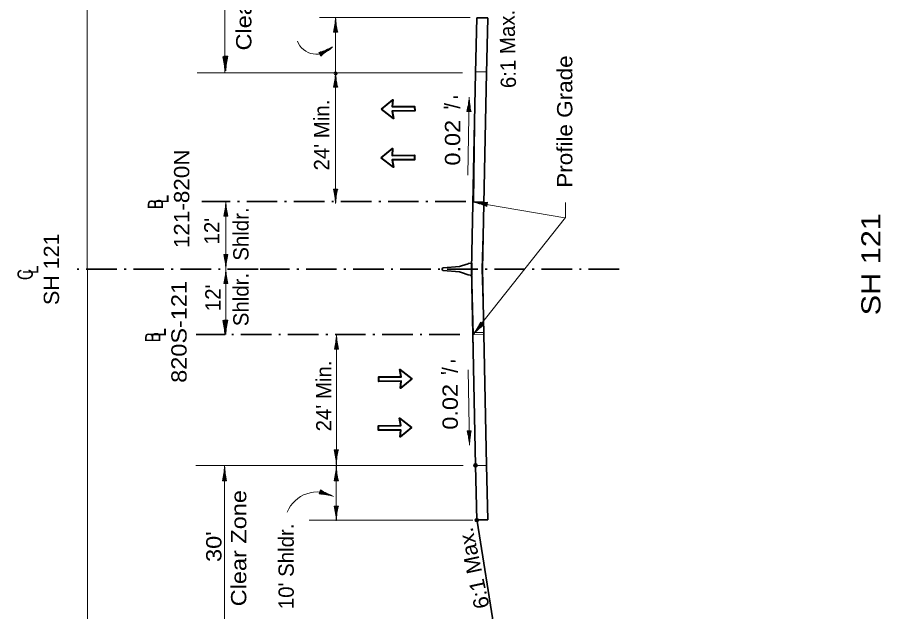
# Model space of a CAD drawing. Extents: x 2363427 to 2368559, y 6957299 to 6980140.
# Drawn here: x 2363643 to 2364433, y 6963341 to 6963886 of the extents above; entities that cross this region are included whole.
import ezdxf
from ezdxf.enums import TextEntityAlignment as Align

# ---------------------------------------------------------------- set-up
doc = ezdxf.new("R2010")
doc.units = 0
doc.header["$LTSCALE"] = 5.6
doc.header["$PDMODE"] = 32
doc.header["$PDSIZE"] = 2.8
doc.linetypes.add('DOT_DASHED', pattern=[7.7, 5, -1.2, 0.3, -1.2])
for name, color, linetype, lineweight in [('1', 7, 'Continuous', 13), ('3', 7, 'Continuous', 35), ('4', 7, 'Continuous', 13), ('40', 7, 'Continuous', 35), ('48', 7, 'Continuous', 25), ('6', 7, 'Continuous', 13), ('8', 7, 'Continuous', 13)]:
    doc.layers.add(name, color=color, linetype=linetype, lineweight=lineweight)

msp = doc.modelspace()

# ---------------------------------------------------------------- linework, layer by layer
at = {"layer": '1', "lineweight": 35}
for p, q in [((2363985.908, 6963759.361), (2364006.412, 6963759.556)), ((2363994.275, 6963552.473), (2363973.77, 6963552.278))]:
    msp.add_line(p, q, dxfattribs=at)
at = {"layer": '1'}
msp.add_line((2363707.002, 6962780.153), (2363707.002, 6963655.227), dxfattribs=at)
at = {"layer": '1', "lineweight": 35}
for points in [[(2363985.908, 6963759.361), (2363986.44, 6963765.676), (2363976.052, 6963757.141), (2363987.152, 6963748.539), (2363985.945, 6963755.266)], [(2363985.945, 6963755.266), (2364006.45, 6963755.461), (2364006.412, 6963759.556)], [(2363994.275, 6963552.473), (2363993.742, 6963546.158), (2364004.13, 6963554.693), (2363993.03, 6963563.296), (2363994.238, 6963556.568)], [(2363994.238, 6963556.568), (2363973.732, 6963556.373), (2363973.77, 6963552.278)]]:
    msp.add_lwpolyline(points, dxfattribs=at)
at = {"layer": '1', "lineweight": 40}
for points in [[(2363976.052, 6963757.141), (2363986.44, 6963765.676), (2363985.908, 6963759.361), (2364006.412, 6963759.556), (2364006.45, 6963755.461), (2363985.945, 6963755.266), (2363987.152, 6963748.539)], [(2364004.13, 6963554.693), (2363993.742, 6963546.158), (2363994.275, 6963552.473), (2363973.77, 6963552.278), (2363973.732, 6963556.373), (2363994.238, 6963556.568), (2363993.03, 6963563.296)]]:
    msp.add_lwpolyline(points, close=True, dxfattribs=at)
at = {"layer": '3', "lineweight": 13}
for p, q in [((2364057.404, 6963885.791), (2363919.395, 6963885.791)), ((2364050.454, 6963835.227), (2363807.386, 6963835.227)), ((2364055.304, 6963741.244), (2364056.57, 6963812.935)), ((2364055.4, 6963799.642), (2364055.486, 6963804.503)), ((2364055.4, 6963799.642), (2364055.486, 6963804.503)), ((2364055.9, 6963799.633), (2364056.052, 6963808.242)), ((2364055.9, 6963799.633), (2364056.052, 6963808.242)), ((2364056.4, 6963799.625), (2364056.622, 6963812.187)), ((2364056.4, 6963799.625), (2364056.622, 6963812.187)), ((2364056.9, 6963799.616), (2364057.03, 6963806.964)), ((2364056.9, 6963799.616), (2364057.03, 6963806.964)), ((2364058.25, 6963799.592), (2364054.42, 6963799.66)), ((2364058.25, 6963799.592), (2364054.42, 6963799.66)), ((2364054.901, 6963799.651), (2364054.943, 6963802.032)), ((2364054.901, 6963799.651), (2364054.943, 6963802.032)), ((2364057.4, 6963799.607), (2364057.476, 6963803.883)), ((2364057.4, 6963799.607), (2364057.476, 6963803.883)), ((2364057.9, 6963799.598), (2364057.928, 6963801.183)), ((2364057.9, 6963799.598), (2364057.928, 6963801.183)), ((2364055.596, 6963562.788), (2364056.861, 6963493.802)), ((2364054.702, 6963507.076), (2364058.532, 6963507.146)), ((2364055.052, 6963507.082), (2364055.081, 6963505.498)), ((2364055.552, 6963507.092), (2364055.63, 6963502.816)), ((2364056.052, 6963507.101), (2364056.186, 6963499.752)), ((2364056.552, 6963507.11), (2364056.782, 6963494.548)), ((2364057.052, 6963507.119), (2364057.21, 6963498.511)), ((2364057.552, 6963507.128), (2364057.641, 6963502.267)), ((2364058.052, 6963507.137), (2364058.095, 6963504.756)), ((2364051.131, 6963475.227), (2363806.162, 6963475.227)), ((2364059.932, 6963425.227), (2363909.986, 6963425.227))]:
    msp.add_line(p, q, dxfattribs=at)
at = {"layer": '3'}
for p, q in [((2364062.42, 6963835.181), (2364063.734, 6963885.478)), ((2364073.738, 6963885.47), (2364063.734, 6963885.478)), ((2364072.417, 6963834.919), (2364073.735, 6963885.343)), ((2364058.83, 6963655.227), (2364062.42, 6963835.181)), ((2364068.828, 6963655.027), (2364072.418, 6963834.981)), ((2364031.875, 6963655.544), (2364031.875, 6963655.143)), ((2364031.875, 6963654.743), (2364031.875, 6963655.143)), ((2364047.606, 6963657.62), (2364032.902, 6963656.385)), ((2364049.394, 6963658.149), (2364055.508, 6963660.19)), ((2364055.672, 6963660.255), (2364055.682, 6963660.28)), ((2364058.945, 6963660.768), (2364055.682, 6963660.28)), ((2364058.945, 6963660.768), (2364055.879, 6963660.309)), ((2364058.83, 6963655.227), (2364062.42, 6963475.274)), ((2364058.945, 6963660.768), (2364058.945, 6963655.143)), ((2364058.945, 6963649.518), (2364058.945, 6963655.143)), ((2364068.828, 6963655.426), (2364072.418, 6963475.473)), ((2364047.606, 6963652.667), (2364032.902, 6963653.902)), ((2364049.394, 6963652.138), (2364055.508, 6963650.096)), ((2364055.672, 6963650.031), (2364055.682, 6963650.006)), ((2364058.945, 6963649.518), (2364055.682, 6963650.006)), ((2364058.945, 6963649.518), (2364055.879, 6963649.977)), ((2364062.378, 6963475.365), (2364063.548, 6963425.214)), ((2364072.376, 6963475.598), (2364073.545, 6963425.447)), ((2364073.548, 6963425.331), (2364064.05, 6963425.331)), ((2364063.96, 6963424.356), (2364123.57, 6963047.006))]:
    msp.add_line(p, q, dxfattribs=at)
at = {"layer": '3', "linetype": 'DOT_DASHED'}
for p, q in [((2364053.372, 6963717.143), (2363811.856, 6963717.143)), ((2363863.316, 6963655.227), (2363693.321, 6963655.227)), ((2364193.904, 6963655.227), (2363865.326, 6963655.227)), ((2364047.994, 6963595.227), (2363806.478, 6963595.227))]:
    msp.add_line(p, q, dxfattribs=at)
at = {"layer": '3', "lineweight": 13}
for points in [[(2364062.36, 6963835.988), (2364072.062, 6963835.988), (2364073.738, 6963885.47), (2364063.734, 6963885.478)], [(2364060.382, 6963594.932), (2364069.99, 6963595.316), (2364068.29, 6963655.512), (2364069.983, 6963716.872), (2364060.189, 6963716.879), (2364059.112, 6963654.973)], [(2364063.548, 6963425.214), (2364073.545, 6963425.447), (2364072.755, 6963475.178), (2364062.42, 6963475.274)]]:
    msp.add_lwpolyline(points, close=True, dxfattribs=at)
msp.add_lwpolyline([(2364062.378, 6963475.365), (2364062.309, 6963475.511), (2364062.378, 6963475.365)], dxfattribs=at)
for centre, start, end in [((2363984.522, 6963817.791), 345.45871, 356.14476), ((2363984.522, 6963817.791), 345.45871, 356.14476), ((2364128.747, 6963815.244), 181.83188, 192.51793), ((2364128.747, 6963815.244), 181.83188, 192.51793), ((2363984.816, 6963488.897), 3.89448, 14.58053), ((2364129.039, 6963491.543), 167.52132, 178.20737)]:
    msp.add_arc(centre, 72.212, start, end, dxfattribs=at)
at = {"layer": '3'}
for centre, radius, start, end in [((2364033.023, 6963655.191), 1.2, 95.72178, 162.90786), ((2364033.023, 6963655.096), 1.2, 197.09214, 264.27822), ((2364047.107, 6963662.595), 5, 275.73538, 297.22872), ((2364056.057, 6963659.123), 1.2, 98.51269, 117.22516), ((2364047.107, 6963647.691), 5, 62.77128, 84.26462), ((2364056.057, 6963651.164), 1.2, 242.77484, 261.48731)]:
    msp.add_arc(centre, radius, start, end, dxfattribs=at)
for p in [(2364062.378, 6963475.365), (2364063.548, 6963425.214)]:
    msp.add_point(p, dxfattribs=at)
at = {"layer": '4'}
for p, q in [((2363920.894, 6963850.405), (2363918.906, 6963853.679)), ((2363919.156, 6963853.269), (2363921.191, 6963854.505)), ((2363919.415, 6963852.842), (2363923.571, 6963855.364)), ((2363919.674, 6963852.414), (2363927.034, 6963856.882)), ((2363919.934, 6963851.987), (2363930.674, 6963858.506)), ((2363920.193, 6963851.559), (2363926.476, 6963855.373)), ((2363920.452, 6963851.132), (2363924.108, 6963853.351)), ((2363920.712, 6963850.705), (2363922.067, 6963851.527)), ((2364144.144, 6963702.221), (2364060.056, 6963716.705)), ((2364073.182, 6963714.489), (2364060.783, 6963716.52)), ((2364073.262, 6963714.982), (2364064.767, 6963716.373)), ((2364073.099, 6963713.996), (2364065.847, 6963715.183)), ((2364073.344, 6963715.476), (2364068.545, 6963716.262)), ((2364073.02, 6963713.502), (2364068.799, 6963714.194)), ((2364073.424, 6963715.969), (2364071.073, 6963716.356)), ((2364072.939, 6963713.01), (2364071.376, 6963713.263)), ((2364072.881, 6963712.664), (2364073.501, 6963716.442)), ((2364144.815, 6963716.407), (2364144.815, 6963702.493)), ((2364144.815, 6963702.493), (2364060.027, 6963595.227)), ((2364068.65, 6963605.369), (2364060.559, 6963595.757)), ((2364068.267, 6963605.691), (2364062.723, 6963599.104)), ((2364069.032, 6963605.046), (2364064.3, 6963599.424)), ((2364067.885, 6963606.013), (2364064.753, 6963602.293)), ((2364067.502, 6963606.335), (2364065.968, 6963604.513)), ((2364069.415, 6963604.724), (2364066.661, 6963601.453)), ((2364070.065, 6963604.176), (2364067.135, 6963606.644)), ((2364069.797, 6963604.402), (2364068.777, 6963603.19)), ((2363932.974, 6963489.598), (2363936.804, 6963489.598)), ((2363933.324, 6963489.598), (2363933.324, 6963488.014)), ((2363933.824, 6963489.598), (2363933.824, 6963485.322)), ((2363934.324, 6963489.598), (2363934.324, 6963482.248)), ((2363934.824, 6963489.598), (2363934.824, 6963477.034)), ((2363935.324, 6963489.598), (2363935.324, 6963480.989)), ((2363935.824, 6963489.598), (2363935.824, 6963484.736)), ((2363936.324, 6963489.598), (2363936.324, 6963487.217)), ((2363934.954, 6963461.341), (2363934.954, 6963473.905)), ((2363933.954, 6963461.341), (2363933.954, 6963466.203)), ((2363934.454, 6963461.341), (2363934.454, 6963469.95)), ((2363935.454, 6963461.341), (2363935.454, 6963468.691)), ((2363935.954, 6963461.341), (2363935.954, 6963465.617)), ((2363936.804, 6963461.341), (2363932.974, 6963461.341)), ((2363933.454, 6963461.341), (2363933.454, 6963463.722)), ((2363936.454, 6963461.341), (2363936.454, 6963462.925)), ((2363919.203, 6963449.187), (2363920.368, 6963452.836)), ((2363919.31, 6963449.521), (2363920.82, 6963449.039)), ((2363919.462, 6963449.997), (2363923.536, 6963448.696)), ((2363919.614, 6963450.473), (2363926.615, 6963448.237)), ((2363919.766, 6963450.95), (2363931.734, 6963447.127)), ((2363919.918, 6963451.426), (2363928.12, 6963448.806)), ((2363920.07, 6963451.903), (2363924.702, 6963450.423)), ((2363920.222, 6963452.379), (2363922.491, 6963451.654)), ((2363932.974, 6963437.963), (2363936.804, 6963437.963)), ((2363933.324, 6963437.963), (2363933.324, 6963436.379)), ((2363933.824, 6963437.963), (2363933.824, 6963433.687)), ((2363934.324, 6963437.963), (2363934.324, 6963430.613)), ((2363934.824, 6963437.963), (2363934.824, 6963425.399)), ((2363935.324, 6963437.963), (2363935.324, 6963429.354)), ((2363935.824, 6963437.963), (2363935.824, 6963433.101)), ((2363936.324, 6963437.963), (2363936.324, 6963435.582))]:
    msp.add_line(p, q, dxfattribs=at)
for centre, radius, start, end in [((2363916.901, 6963870.941), 18.823, 200.84978, 319.74384), ((2363896.915, 6963922.462), 72.212, 287.73061, 298.41666), ((2363971.768, 6963799.156), 72.212, 124.10378, 134.78983), ((2364068.177, 6963788.459), 72.212, 263.54228, 274.22833), ((2364044.863, 6963646.109), 72.212, 67.16912, 77.85517), ((2364002.546, 6963638.938), 72.212, 322.74962, 333.43567), ((2364112.894, 6963546.036), 72.212, 126.37646, 137.06251), ((2363862.766, 6963472.705), 72.212, 2.84356, 13.52961), ((2364007.013, 6963472.705), 72.212, 166.47039, 177.15644), ((2363862.766, 6963478.235), 72.212, 346.47039, 357.15644), ((2364007.013, 6963478.235), 72.212, 182.84356, 193.52961), ((2363917.446, 6963421.35), 29.635, 59.62074, 157.81619), ((2363913.93, 6963377.168), 72.212, 75.12659, 85.81264), ((2363957.827, 6963514.574), 72.212, 238.75343, 249.43948), ((2363862.766, 6963421.07), 72.212, 2.84356, 13.52961), ((2364007.013, 6963421.07), 72.212, 166.47039, 177.15644)]:
    msp.add_arc(centre, radius, start, end, dxfattribs=at)
at = {"layer": '40'}
for p, q in [((2363986.148, 6963804.099), (2364006.654, 6963804.294)), ((2363994.034, 6963507.735), (2363973.529, 6963507.54))]:
    msp.add_line(p, q, dxfattribs=at)
for points in [[(2363986.148, 6963804.099), (2363986.681, 6963810.414), (2363976.294, 6963801.879), (2363987.394, 6963793.277), (2363986.186, 6963800.004)], [(2363986.186, 6963800.004), (2364006.691, 6963800.199), (2364006.654, 6963804.294)], [(2363993.996, 6963511.83), (2363973.492, 6963511.635), (2363973.529, 6963507.54)], [(2363994.034, 6963507.735), (2363993.502, 6963501.42), (2364003.889, 6963509.955), (2363992.789, 6963518.558), (2363993.996, 6963511.83)]]:
    msp.add_lwpolyline(points, dxfattribs=at)
at = {"layer": '48', "lineweight": 13}
for points in [[(2364060.974, 6963716.872), (2364069.983, 6963716.872), (2364072.062, 6963835.988), (2364062.36, 6963835.988)], [(2364062.36, 6963475.178), (2364072.755, 6963475.178), (2364069.983, 6963597.064), (2364060.281, 6963597.064)]]:
    msp.add_lwpolyline(points, close=True, dxfattribs=at)
at = {"layer": '6'}
for p, q in [((2363706.866, 6963654.512), (2363706.86, 6964534.136)), ((2363832.925, 6963835.763), (2363832.925, 6963985.791)), ((2363934.242, 6963835.763), (2363934.242, 6963885.791)), ((2363934.307, 6963872.479), (2363934.307, 6963885.043)), ((2363933.307, 6963872.479), (2363933.307, 6963877.341)), ((2363933.807, 6963872.479), (2363933.807, 6963881.089)), ((2363934.807, 6963872.479), (2363934.807, 6963879.829)), ((2363935.307, 6963872.479), (2363935.307, 6963876.756)), ((2363936.157, 6963872.479), (2363932.327, 6963872.479)), ((2363932.807, 6963872.479), (2363932.807, 6963874.861)), ((2363935.807, 6963872.479), (2363935.807, 6963874.065)), ((2363831.01, 6963849.847), (2363834.84, 6963849.847)), ((2363831.36, 6963849.847), (2363831.36, 6963848.263)), ((2363831.834, 6963850.365), (2363835.664, 6963850.365)), ((2363831.86, 6963849.847), (2363831.86, 6963845.571)), ((2363832.184, 6963850.365), (2363832.184, 6963848.78)), ((2363832.36, 6963849.847), (2363832.36, 6963842.497)), ((2363832.684, 6963850.365), (2363832.684, 6963846.088)), ((2363832.86, 6963849.847), (2363832.86, 6963837.283)), ((2363833.184, 6963850.365), (2363833.184, 6963843.015)), ((2363833.36, 6963849.847), (2363833.36, 6963841.238)), ((2363833.684, 6963850.365), (2363833.684, 6963837.801)), ((2363833.86, 6963849.847), (2363833.86, 6963844.985)), ((2363834.184, 6963850.365), (2363834.184, 6963841.755)), ((2363834.36, 6963849.847), (2363834.36, 6963847.466)), ((2363834.684, 6963850.365), (2363834.684, 6963845.503)), ((2363835.184, 6963850.365), (2363835.184, 6963847.983)), ((2363934.242, 6963835.856), (2363934.242, 6963836.485)), ((2363933.807, 6963821.915), (2363933.807, 6963830.525)), ((2363933.807, 6963821.915), (2363933.807, 6963830.525)), ((2363934.242, 6963715.283), (2363934.242, 6963835.227)), ((2363934.242, 6963834.626), (2363934.242, 6963835.227)), ((2363934.307, 6963821.915), (2363934.307, 6963834.479)), ((2363934.307, 6963821.915), (2363934.307, 6963834.479)), ((2363934.807, 6963821.915), (2363934.807, 6963829.265)), ((2363934.807, 6963821.915), (2363934.807, 6963829.265)), ((2363936.157, 6963821.915), (2363932.327, 6963821.915)), ((2363936.157, 6963821.915), (2363932.327, 6963821.915)), ((2363932.807, 6963821.915), (2363932.807, 6963824.297)), ((2363932.807, 6963821.915), (2363932.807, 6963824.297)), ((2363933.307, 6963821.915), (2363933.307, 6963826.777)), ((2363933.307, 6963821.915), (2363933.307, 6963826.777)), ((2363935.307, 6963821.915), (2363935.307, 6963826.192)), ((2363935.307, 6963821.915), (2363935.307, 6963826.192)), ((2363935.807, 6963821.915), (2363935.807, 6963823.501)), ((2363935.807, 6963821.915), (2363935.807, 6963823.501)), ((2363932.327, 6963728.595), (2363936.157, 6963728.595)), ((2363932.677, 6963728.595), (2363932.677, 6963727.009)), ((2363933.177, 6963728.595), (2363933.177, 6963724.318)), ((2363933.677, 6963728.595), (2363933.677, 6963721.245)), ((2363934.177, 6963728.595), (2363934.177, 6963716.031)), ((2363934.677, 6963728.595), (2363934.677, 6963719.985)), ((2363935.177, 6963728.595), (2363935.177, 6963723.733)), ((2363935.677, 6963728.595), (2363935.677, 6963726.213)), ((2363833.314, 6963703.831), (2363833.314, 6963712.441)), ((2363833.748, 6963655.227), (2363833.748, 6963717.143)), ((2363833.814, 6963703.831), (2363833.814, 6963716.395)), ((2363834.314, 6963703.831), (2363834.314, 6963711.181)), ((2363835.664, 6963703.831), (2363831.834, 6963703.831)), ((2363832.314, 6963703.831), (2363832.314, 6963706.213)), ((2363832.814, 6963703.831), (2363832.814, 6963708.693)), ((2363834.814, 6963703.831), (2363834.814, 6963708.108)), ((2363835.314, 6963703.831), (2363835.314, 6963705.416)), ((2363831.834, 6963668.539), (2363835.664, 6963668.539)), ((2363832.184, 6963668.539), (2363832.184, 6963666.954)), ((2363832.684, 6963668.539), (2363832.684, 6963664.262)), ((2363833.184, 6963668.539), (2363833.184, 6963661.189)), ((2363833.684, 6963668.539), (2363833.684, 6963655.975)), ((2363834.184, 6963668.539), (2363834.184, 6963659.929)), ((2363834.684, 6963668.539), (2363834.684, 6963663.677)), ((2363835.184, 6963668.539), (2363835.184, 6963666.157)), ((2363707.853, 6963654.512), (2363707.853, 6963655.623)), ((2363833.748, 6963595.227), (2363833.748, 6963655.227)), ((2363833.814, 6963641.916), (2363833.814, 6963654.48)), ((2363832.814, 6963641.916), (2363832.814, 6963646.778)), ((2363833.314, 6963641.916), (2363833.314, 6963650.525)), ((2363834.314, 6963641.916), (2363834.314, 6963649.266)), ((2363835.664, 6963641.916), (2363831.834, 6963641.916)), ((2363832.314, 6963641.916), (2363832.314, 6963644.297)), ((2363834.814, 6963641.916), (2363834.814, 6963646.192)), ((2363835.314, 6963641.916), (2363835.314, 6963643.501)), ((2363831.01, 6963608.021), (2363834.84, 6963608.021)), ((2363831.36, 6963608.021), (2363831.36, 6963606.437)), ((2363831.834, 6963608.539), (2363835.664, 6963608.539)), ((2363831.86, 6963608.021), (2363831.86, 6963603.745)), ((2363832.184, 6963608.539), (2363832.184, 6963606.954)), ((2363832.36, 6963608.021), (2363832.36, 6963600.671)), ((2363832.684, 6963608.539), (2363832.684, 6963604.262)), ((2363832.86, 6963608.021), (2363832.86, 6963595.457)), ((2363833.184, 6963608.539), (2363833.184, 6963601.189)), ((2363833.36, 6963608.021), (2363833.36, 6963599.412)), ((2363833.684, 6963608.539), (2363833.684, 6963595.975)), ((2363833.86, 6963608.021), (2363833.86, 6963603.159)), ((2363834.184, 6963608.539), (2363834.184, 6963599.929)), ((2363834.36, 6963608.021), (2363834.36, 6963605.64)), ((2363834.684, 6963608.539), (2363834.684, 6963603.677)), ((2363835.184, 6963608.539), (2363835.184, 6963606.157)), ((2363935.064, 6963474.409), (2363935.064, 6963595.227)), ((2363935.128, 6963581.915), (2363935.128, 6963594.479)), ((2363933.628, 6963581.915), (2363933.628, 6963584.297)), ((2363934.128, 6963581.915), (2363934.128, 6963586.777)), ((2363934.628, 6963581.915), (2363934.628, 6963590.525)), ((2363935.628, 6963581.915), (2363935.628, 6963589.265)), ((2363936.128, 6963581.915), (2363936.128, 6963586.192)), ((2363936.628, 6963581.915), (2363936.628, 6963583.501)), ((2363936.978, 6963581.915), (2363933.148, 6963581.915)), ((2363832.6, 6963324.652), (2363832.6, 6963474.652)), ((2363832.664, 6963461.341), (2363832.664, 6963473.905)), ((2363934.89, 6963424.652), (2363934.89, 6963474.652)), ((2363831.664, 6963461.341), (2363831.664, 6963466.203)), ((2363832.164, 6963461.341), (2363832.164, 6963469.95)), ((2363833.164, 6963461.341), (2363833.164, 6963468.691)), ((2363833.664, 6963461.341), (2363833.664, 6963465.617)), ((2363834.514, 6963461.341), (2363830.684, 6963461.341)), ((2363831.164, 6963461.341), (2363831.164, 6963463.722)), ((2363834.164, 6963461.341), (2363834.164, 6963462.925))]:
    msp.add_line(p, q, dxfattribs=at)
for centre, start, end in [((2363862.118, 6963889.374), 346.47039, 357.15644), ((2364006.366, 6963889.374), 182.84356, 193.52961), ((2363760.801, 6963832.954), 2.84356, 13.52961), ((2363761.625, 6963833.471), 2.84356, 13.52961), ((2363905.049, 6963832.954), 166.47039, 177.15644), ((2363905.872, 6963833.471), 166.47039, 177.15644), ((2363862.118, 6963838.81), 346.47039, 357.15644), ((2363862.118, 6963838.81), 346.47039, 357.15644), ((2364006.366, 6963838.81), 182.84356, 193.52961), ((2364006.366, 6963838.81), 182.84356, 193.52961), ((2363862.118, 6963711.701), 2.84356, 13.52961), ((2364006.366, 6963711.701), 166.47039, 177.15644), ((2363761.625, 6963720.725), 346.47039, 357.15644), ((2363905.872, 6963720.725), 182.84356, 193.52961), ((2363761.625, 6963651.645), 2.84356, 13.52961), ((2363905.872, 6963651.645), 166.47039, 177.15644), ((2363761.625, 6963658.81), 346.47039, 357.15644), ((2363905.872, 6963658.81), 182.84356, 193.52961), ((2363760.801, 6963591.128), 2.84356, 13.52961), ((2363761.625, 6963591.645), 2.84356, 13.52961), ((2363905.049, 6963591.128), 166.47039, 177.15644), ((2363905.872, 6963591.645), 166.47039, 177.15644), ((2363862.94, 6963598.81), 346.47039, 357.15644), ((2364007.187, 6963598.81), 182.84356, 193.52961), ((2363760.476, 6963478.235), 346.47039, 357.15644), ((2363904.723, 6963478.235), 182.84356, 193.52961)]:
    msp.add_arc(centre, 72.212, start, end, dxfattribs=at)
msp.add_point((2363934.242, 6963834.626), dxfattribs=at)
at = {"layer": '8', "lineweight": 40}
for points in [[(2363976.294, 6963801.879), (2363986.681, 6963810.414), (2363986.148, 6963804.099), (2364006.654, 6963804.294), (2364006.691, 6963800.199), (2363986.186, 6963800.004), (2363987.394, 6963793.277)], [(2364003.889, 6963509.955), (2363993.502, 6963501.42), (2363994.034, 6963507.735), (2363973.529, 6963507.54), (2363973.492, 6963511.635), (2363993.996, 6963511.83), (2363992.789, 6963518.558)]]:
    msp.add_lwpolyline(points, close=True, dxfattribs=at)

# ---------------------------------------------------------------- texts
at = {"layer": '4'}
for s, height, rotation, width, p in [('Clear Zone', 14, 90, 1.15, (2363857.17, 6963908.866)), ('Profile Grade', 14, 90, 1.1, (2364151.029, 6963790.453)), ('0.02', 14, 90, 1.15, (2364048.382, 6963771.06)), ('121-820N', 14, 90, 1.1, (2363800.3, 6963719.668)), ('B', 14, 90, 0.75, (2363776.272, 6963714.832)), ('L', 14, 90, 0.75, (2363781.272, 6963719.332)), ('SH 121', 17.5, 90, 1.2, (2364433.16, 6963659.688)), ('SH 121', 14, 90, 1.05, (2363681.026, 6963655.095)), ('C', 14, 90, 0.75, (2363656.998, 6963650.259)), ('L', 14, 90, 0.75, (2363661.998, 6963654.76)), ('820S-121', 14, 90, 1.15, (2363797.854, 6963597.698)), ('L', 14, 90, 0.75, (2363778.826, 6963597.362)), ('B', 14, 90, 0.75, (2363773.826, 6963592.862)), ('0.02', 14, 90, 1.15, (2364046.141, 6963529.029)), ('Clear Zone', 14, 90, 1.15, (2363852.506, 6963399.475)), ('6:1 Max.', 14, 102.049, 1.05, (2364067.495, 6963382.523)), ("30'", 14, 90, 1.15, (2363829.74, 6963400.907))]:
    msp.add_text(s, height=height, rotation=rotation, dxfattribs=dict(at, width=width)).set_placement(p, align=Align.CENTER)
for s, rotation, p in [('6:1 Max.', 91.164, (2364098.803, 6963857.095)), ("'", 90, (2364055.976, 6963812.824)), ("24' Min.", 90, (2363928.467, 6963778.081)), ('/', 90, (2364048.382, 6963804.822)), ("'", 90, (2364047.116, 6963803.355)), ('Shldr.', 90, (2363854.547, 6963687.39)), ("12'", 90, (2363827.936, 6963689.981)), ('Shldr.', 90, (2363854.547, 6963627.355)), ("12'", 90, (2363828.922, 6963628.892)), ("24' Min.", 90, (2363930.438, 6963538.992)), ("'", 90, (2364053.735, 6963570.792)), ("'", 90, (2364044.875, 6963559.971)), ('/', 90, (2364046.141, 6963562.792)), ("10' Shldr.", 90, (2363895.97, 6963382.833))]:
    msp.add_text(s, height=14, rotation=rotation, dxfattribs=at).set_placement(p, align=Align.CENTER)

doc.saveas('drawing.dxf')
